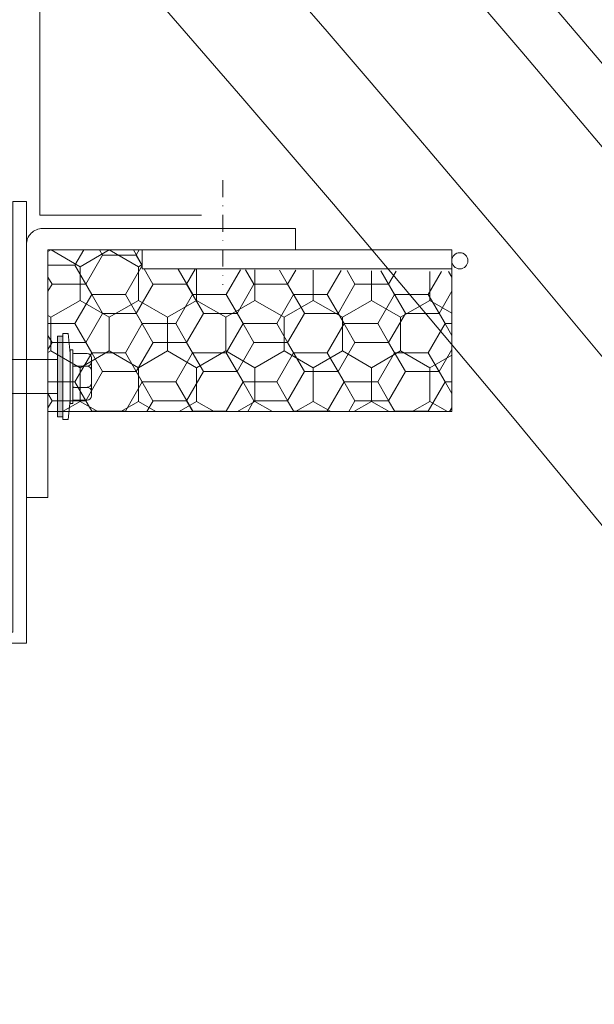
# Model space of a CAD drawing. Header units: millimetres. Extents: x -916886 to 3713765, y -2985421 to 1675785.
# Tile 68 of 656: x -31349 to -31242, y 75073 to 75256. Entities that reach past the tile are written whole.
import ezdxf

# ---------------------------------------------------------------- set-up
doc = ezdxf.new("R2010")
doc.units = ezdxf.units.MM
doc.linetypes.add('DASHDOT', pattern=[25.4, 12.7, -6.35, 0, -6.35])
for name, color, linetype, lineweight in [('A99_N_kce-pohl', 1, 'Continuous', 9), ('A99_N_kce-rez-sil', 6, 'Continuous', 18), ('A99_N_kce-rez-ten', 1, 'Continuous', 9), ('A99_N_kce-rez-ten @ 200 VP1', 1, 'Continuous', 9), ('A99_N_kce-rez-ten @ 200 VP10', 1, 'Continuous', 9), ('A99_N_kce-rez-ten @ 200 VP11', 1, 'Continuous', 9), ('A99_N_kce-rez-ten @ 200 VP12', 1, 'Continuous', 9), ('A99_N_kce-rez-ten @ 200 VP13', 1, 'Continuous', 9), ('A99_N_kce-rez-ten @ 200 VP14', 1, 'Continuous', 9), ('A99_N_kce-rez-ten @ 200 VP15', 1, 'Continuous', 9), ('A99_N_kce-rez-ten @ 200 VP16', 1, 'Continuous', 9), ('A99_N_kce-rez-ten @ 200 VP17', 1, 'Continuous', 9), ('A99_N_kce-rez-ten @ 200 VP18', 1, 'Continuous', 9), ('A99_N_kce-rez-ten @ 200 VP19', 1, 'Continuous', 9), ('A99_N_kce-rez-ten @ 200 VP2', 1, 'Continuous', 9), ('A99_N_kce-rez-ten @ 200 VP20', 1, 'Continuous', 9), ('A99_N_kce-rez-ten @ 200 VP21', 1, 'Continuous', 9), ('A99_N_kce-rez-ten @ 200 VP22', 1, 'Continuous', 9), ('A99_N_kce-rez-ten @ 200 VP23', 1, 'Continuous', 9), ('A99_N_kce-rez-ten @ 200 VP24', 1, 'Continuous', 9), ('A99_N_kce-rez-ten @ 200 VP25', 1, 'Continuous', 9), ('A99_N_kce-rez-ten @ 200 VP26', 1, 'Continuous', 9), ('A99_N_kce-rez-ten @ 200 VP27', 1, 'Continuous', 9), ('A99_N_kce-rez-ten @ 200 VP28', 1, 'Continuous', 9), ('A99_N_kce-rez-ten @ 200 VP3', 1, 'Continuous', 9), ('A99_N_kce-rez-ten @ 200 VP31', 1, 'Continuous', 9), ('A99_N_kce-rez-ten @ 200 VP32', 1, 'Continuous', 9), ('A99_N_kce-rez-ten @ 200 VP33', 1, 'Continuous', 9), ('A99_N_kce-rez-ten @ 200 VP34', 1, 'Continuous', 9), ('A99_N_kce-rez-ten @ 200 VP35', 1, 'Continuous', 9), ('A99_N_kce-rez-ten @ 200 VP36', 1, 'Continuous', 9), ('A99_N_kce-rez-ten @ 200 VP37', 1, 'Continuous', 9), ('A99_N_kce-rez-ten @ 200 VP38', 1, 'Continuous', 9), ('A99_N_kce-rez-ten @ 200 VP39', 1, 'Continuous', 9), ('A99_N_kce-rez-ten @ 200 VP4', 1, 'Continuous', 9), ('A99_N_kce-rez-ten @ 200 VP40', 1, 'Continuous', 9), ('A99_N_kce-rez-ten @ 200 VP41', 1, 'Continuous', 9), ('A99_N_kce-rez-ten @ 200 VP42', 1, 'Continuous', 9), ('A99_N_kce-rez-ten @ 200 VP43', 1, 'Continuous', 9), ('A99_N_kce-rez-ten @ 200 VP44', 1, 'Continuous', 9), ('A99_N_kce-rez-ten @ 200 VP45', 1, 'Continuous', 9), ('A99_N_kce-rez-ten @ 200 VP47', 1, 'Continuous', 9), ('A99_N_kce-rez-ten @ 200 VP48', 1, 'Continuous', 9), ('A99_N_kce-rez-ten @ 200 VP49', 1, 'Continuous', 9), ('A99_N_kce-rez-ten @ 200 VP50', 1, 'Continuous', 9), ('A99_N_kce-rez-ten @ 200 VP6', 1, 'Continuous', 9), ('A99_N_kce-rez-ten @ 200 VP7', 1, 'Continuous', 9), ('A99_N_kce-rez-ten @ 200 VP8', 1, 'Continuous', 9), ('A99_N_kce-rez-ten @ 200 VP9', 1, 'Continuous', 9), ('A99_N_kce-rez-ten @ 200 VPModel', 1, 'Continuous', 9)]:
    doc.layers.add(name, color=color, linetype=linetype, lineweight=lineweight)
pattern_1 = [(270, (173320.5, 1144363.5), (5.41265875, -9.375), [6.25, -12.5]), (30, (173320.5, 1144363.5), (5.412658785, 9.37499998), [6.25, -12.5]), (330, (173320.5, 1144363.5), (10.825317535, -2e-08), [-12.5, 6.25])]
pattern_2 = [(180, (1144363.5, -173320.5), (-9.375, -5.41265875), [6.25, -12.5]), (300, (1144363.5, -173320.5), (9.37499998, -5.412658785), [6.25, -12.5]), (240, (1144363.5, -173320.5), (-2e-08, -10.825317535), [-12.5, 6.25])]
pattern_3 = [(1e-14, (-1144363.5, 173320.5), (9.375, 5.41265875), [6.25, -12.5]), (120, (-1144363.5, 173320.5), (-9.37499998, 5.412658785), [6.25, -12.5]), (60, (-1144363.5, 173320.5), (2e-08, 10.825317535), [-12.5, 6.25])]

# ---------------------------------------------------------------- blocks, each defined once
blk = doc.blocks.new('*U2644')
at = {"layer": 'A99_N_kce-rez-ten @ 200 VP1', "linetype": 'Continuous', "lineweight": 0}
h = blk.add_hatch(dxfattribs=at)
h.set_pattern_fill('HONEY', scale=0.25, angle=180, style=2)
h.set_pattern_definition(pattern_1)
h.paths.add_polyline_path([(-31343.5, 75213.5), (-31343.5, 75183.5), (-31268.5, 75183.5), (-31268.5, 75209.5), (-31326, 75210), (-31326, 75213.5)])
at = {"layer": 'A99_N_kce-rez-ten @ 200 VP10', "linetype": 'Continuous', "lineweight": 0}
h = blk.add_hatch(dxfattribs=at)
h.set_pattern_fill('HONEY', scale=0.25, angle=180, style=2)
h.set_pattern_definition(pattern_1)
h.paths.add_polyline_path([(-31343.5, 75213.5), (-31343.5, 75183.5), (-31268.5, 75183.5), (-31268.5, 75209.5), (-31326, 75210), (-31326, 75213.5)])
at = {"layer": 'A99_N_kce-rez-ten @ 200 VP11', "linetype": 'Continuous', "lineweight": 0}
h = blk.add_hatch(dxfattribs=at)
h.set_pattern_fill('HONEY', scale=0.25, angle=180, style=2)
h.set_pattern_definition(pattern_2)
h.paths.add_polyline_path([(-31343.5, 75213.5), (-31343.5, 75183.5), (-31268.5, 75183.5), (-31268.5, 75209.5), (-31326, 75210), (-31326, 75213.5)])
at = {"layer": 'A99_N_kce-rez-ten @ 200 VP12', "linetype": 'Continuous', "lineweight": 0}
h = blk.add_hatch(dxfattribs=at)
h.set_pattern_fill('HONEY', scale=0.25, angle=180, style=2)
h.set_pattern_definition(pattern_1)
h.paths.add_polyline_path([(-31343.5, 75213.5), (-31343.5, 75183.5), (-31268.5, 75183.5), (-31268.5, 75209.5), (-31326, 75210), (-31326, 75213.5)])
at = {"layer": 'A99_N_kce-rez-ten @ 200 VP13', "linetype": 'Continuous', "lineweight": 0}
h = blk.add_hatch(dxfattribs=at)
h.set_pattern_fill('HONEY', scale=0.25, angle=180, style=2)
h.set_pattern_definition(pattern_1)
h.paths.add_polyline_path([(-31343.5, 75213.5), (-31343.5, 75183.5), (-31268.5, 75183.5), (-31268.5, 75209.5), (-31326, 75210), (-31326, 75213.5)])
at = {"layer": 'A99_N_kce-rez-ten @ 200 VP14', "linetype": 'Continuous', "lineweight": 0}
h = blk.add_hatch(dxfattribs=at)
h.set_pattern_fill('HONEY', scale=0.25, angle=180, style=2)
h.set_pattern_definition(pattern_2)
h.paths.add_polyline_path([(-31343.5, 75213.5), (-31343.5, 75183.5), (-31268.5, 75183.5), (-31268.5, 75209.5), (-31326, 75210), (-31326, 75213.5)])
at = {"layer": 'A99_N_kce-rez-ten @ 200 VP15', "linetype": 'Continuous', "lineweight": 0}
h = blk.add_hatch(dxfattribs=at)
h.set_pattern_fill('HONEY', scale=0.25, angle=180, style=2)
h.set_pattern_definition(pattern_1)
h.paths.add_polyline_path([(-31343.5, 75213.5), (-31343.5, 75183.5), (-31268.5, 75183.5), (-31268.5, 75209.5), (-31326, 75210), (-31326, 75213.5)])
at = {"layer": 'A99_N_kce-rez-ten @ 200 VP16', "linetype": 'Continuous', "lineweight": 0}
h = blk.add_hatch(dxfattribs=at)
h.set_pattern_fill('HONEY', scale=0.25, angle=180, style=2)
h.set_pattern_definition(pattern_3)
h.paths.add_polyline_path([(-31343.5, 75213.5), (-31343.5, 75183.5), (-31268.5, 75183.5), (-31268.5, 75209.5), (-31326, 75210), (-31326, 75213.5)])
at = {"layer": 'A99_N_kce-rez-ten @ 200 VP17', "linetype": 'Continuous', "lineweight": 0}
h = blk.add_hatch(dxfattribs=at)
h.set_pattern_fill('HONEY', scale=0.25, angle=180, style=2)
h.set_pattern_definition(pattern_2)
h.paths.add_polyline_path([(-31343.5, 75213.5), (-31343.5, 75183.5), (-31268.5, 75183.5), (-31268.5, 75209.5), (-31326, 75210), (-31326, 75213.5)])
at = {"layer": 'A99_N_kce-rez-ten @ 200 VP18', "linetype": 'Continuous', "lineweight": 0}
h = blk.add_hatch(dxfattribs=at)
h.set_pattern_fill('HONEY', scale=0.25, angle=180, style=2)
h.set_pattern_definition(pattern_1)
h.paths.add_polyline_path([(-31343.5, 75213.5), (-31343.5, 75183.5), (-31268.5, 75183.5), (-31268.5, 75209.5), (-31326, 75210), (-31326, 75213.5)])
at = {"layer": 'A99_N_kce-rez-ten @ 200 VP19', "linetype": 'Continuous', "lineweight": 0}
h = blk.add_hatch(dxfattribs=at)
h.set_pattern_fill('HONEY', scale=0.25, angle=180, style=2)
h.set_pattern_definition(pattern_1)
h.paths.add_polyline_path([(-31343.5, 75213.5), (-31343.5, 75183.5), (-31268.5, 75183.5), (-31268.5, 75209.5), (-31326, 75210), (-31326, 75213.5)])
at = {"layer": 'A99_N_kce-rez-ten @ 200 VP2', "linetype": 'Continuous', "lineweight": 0}
h = blk.add_hatch(dxfattribs=at)
h.set_pattern_fill('HONEY', scale=0.25, angle=180, style=2)
h.set_pattern_definition(pattern_1)
h.paths.add_polyline_path([(-31343.5, 75213.5), (-31343.5, 75183.5), (-31268.5, 75183.5), (-31268.5, 75209.5), (-31326, 75210), (-31326, 75213.5)])
at = {"layer": 'A99_N_kce-rez-ten @ 200 VP20', "linetype": 'Continuous', "lineweight": 0}
h = blk.add_hatch(dxfattribs=at)
h.set_pattern_fill('HONEY', scale=0.25, angle=180, style=2)
h.set_pattern_definition(pattern_3)
h.paths.add_polyline_path([(-31343.5, 75213.5), (-31343.5, 75183.5), (-31268.5, 75183.5), (-31268.5, 75209.5), (-31326, 75210), (-31326, 75213.5)])
at = {"layer": 'A99_N_kce-rez-ten @ 200 VP21', "linetype": 'Continuous', "lineweight": 0}
h = blk.add_hatch(dxfattribs=at)
h.set_pattern_fill('HONEY', scale=0.25, angle=180, style=2)
h.set_pattern_definition(pattern_2)
h.paths.add_polyline_path([(-31343.5, 75213.5), (-31343.5, 75183.5), (-31268.5, 75183.5), (-31268.5, 75209.5), (-31326, 75210), (-31326, 75213.5)])
at = {"layer": 'A99_N_kce-rez-ten @ 200 VP22', "linetype": 'Continuous', "lineweight": 0}
h = blk.add_hatch(dxfattribs=at)
h.set_pattern_fill('HONEY', scale=0.25, angle=180, style=2)
h.set_pattern_definition(pattern_1)
h.paths.add_polyline_path([(-31343.5, 75213.5), (-31343.5, 75183.5), (-31268.5, 75183.5), (-31268.5, 75209.5), (-31326, 75210), (-31326, 75213.5)])
at = {"layer": 'A99_N_kce-rez-ten @ 200 VP23', "linetype": 'Continuous', "lineweight": 0}
h = blk.add_hatch(dxfattribs=at)
h.set_pattern_fill('HONEY', scale=0.25, angle=180, style=2)
h.set_pattern_definition(pattern_1)
h.paths.add_polyline_path([(-31343.5, 75213.5), (-31343.5, 75183.5), (-31268.5, 75183.5), (-31268.5, 75209.5), (-31326, 75210), (-31326, 75213.5)])
at = {"layer": 'A99_N_kce-rez-ten @ 200 VP24', "linetype": 'Continuous', "lineweight": 0}
h = blk.add_hatch(dxfattribs=at)
h.set_pattern_fill('HONEY', scale=0.25, angle=180, style=2)
h.set_pattern_definition(pattern_1)
h.paths.add_polyline_path([(-31343.5, 75213.5), (-31343.5, 75183.5), (-31268.5, 75183.5), (-31268.5, 75209.5), (-31326, 75210), (-31326, 75213.5)])
at = {"layer": 'A99_N_kce-rez-ten @ 200 VP25', "linetype": 'Continuous', "lineweight": 0}
h = blk.add_hatch(dxfattribs=at)
h.set_pattern_fill('HONEY', scale=0.25, angle=180, style=2)
h.set_pattern_definition(pattern_3)
h.paths.add_polyline_path([(-31343.5, 75213.5), (-31343.5, 75183.5), (-31268.5, 75183.5), (-31268.5, 75209.5), (-31326, 75210), (-31326, 75213.5)])
at = {"layer": 'A99_N_kce-rez-ten @ 200 VP26', "linetype": 'Continuous', "lineweight": 0}
h = blk.add_hatch(dxfattribs=at)
h.set_pattern_fill('HONEY', scale=0.25, angle=180, style=2)
h.set_pattern_definition(pattern_1)
h.paths.add_polyline_path([(-31343.5, 75213.5), (-31343.5, 75183.5), (-31268.5, 75183.5), (-31268.5, 75209.5), (-31326, 75210), (-31326, 75213.5)])
at = {"layer": 'A99_N_kce-rez-ten @ 200 VP27', "linetype": 'Continuous', "lineweight": 0}
h = blk.add_hatch(dxfattribs=at)
h.set_pattern_fill('HONEY', scale=0.25, angle=180, style=2)
h.set_pattern_definition(pattern_1)
h.paths.add_polyline_path([(-31343.5, 75213.5), (-31343.5, 75183.5), (-31268.5, 75183.5), (-31268.5, 75209.5), (-31326, 75210), (-31326, 75213.5)])
at = {"layer": 'A99_N_kce-rez-ten @ 200 VP28', "linetype": 'Continuous', "lineweight": 0}
h = blk.add_hatch(dxfattribs=at)
h.set_pattern_fill('HONEY', scale=0.25, angle=180, style=2)
h.set_pattern_definition(pattern_1)
h.paths.add_polyline_path([(-31343.5, 75213.5), (-31343.5, 75183.5), (-31268.5, 75183.5), (-31268.5, 75209.5), (-31326, 75210), (-31326, 75213.5)])
at = {"layer": 'A99_N_kce-rez-ten @ 200 VP3', "linetype": 'Continuous', "lineweight": 0}
h = blk.add_hatch(dxfattribs=at)
h.set_pattern_fill('HONEY', scale=0.25, angle=180, style=2)
h.set_pattern_definition(pattern_1)
h.paths.add_polyline_path([(-31343.5, 75213.5), (-31343.5, 75183.5), (-31268.5, 75183.5), (-31268.5, 75209.5), (-31326, 75210), (-31326, 75213.5)])
at = {"layer": 'A99_N_kce-rez-ten @ 200 VP31', "linetype": 'Continuous', "lineweight": 0}
h = blk.add_hatch(dxfattribs=at)
h.set_pattern_fill('HONEY', scale=0.25, angle=180, style=2)
h.set_pattern_definition(pattern_1)
h.paths.add_polyline_path([(-31343.5, 75213.5), (-31343.5, 75183.5), (-31268.5, 75183.5), (-31268.5, 75209.5), (-31326, 75210), (-31326, 75213.5)])
at = {"layer": 'A99_N_kce-rez-ten @ 200 VP32', "linetype": 'Continuous', "lineweight": 0}
h = blk.add_hatch(dxfattribs=at)
h.set_pattern_fill('HONEY', scale=0.25, angle=180, style=2)
h.set_pattern_definition(pattern_1)
h.paths.add_polyline_path([(-31343.5, 75213.5), (-31343.5, 75183.5), (-31268.5, 75183.5), (-31268.5, 75209.5), (-31326, 75210), (-31326, 75213.5)])
at = {"layer": 'A99_N_kce-rez-ten @ 200 VP33', "linetype": 'Continuous', "lineweight": 0}
h = blk.add_hatch(dxfattribs=at)
h.set_pattern_fill('HONEY', scale=0.25, angle=180, style=2)
h.set_pattern_definition(pattern_1)
h.paths.add_polyline_path([(-31343.5, 75213.5), (-31343.5, 75183.5), (-31268.5, 75183.5), (-31268.5, 75209.5), (-31326, 75210), (-31326, 75213.5)])
at = {"layer": 'A99_N_kce-rez-ten @ 200 VP34', "linetype": 'Continuous', "lineweight": 0}
h = blk.add_hatch(dxfattribs=at)
h.set_pattern_fill('HONEY', scale=0.25, angle=180, style=2)
h.set_pattern_definition(pattern_1)
h.paths.add_polyline_path([(-31343.5, 75213.5), (-31343.5, 75183.5), (-31268.5, 75183.5), (-31268.5, 75209.5), (-31326, 75210), (-31326, 75213.5)])
at = {"layer": 'A99_N_kce-rez-ten @ 200 VP35', "linetype": 'Continuous', "lineweight": 0}
h = blk.add_hatch(dxfattribs=at)
h.set_pattern_fill('HONEY', scale=0.25, angle=180, style=2)
h.set_pattern_definition(pattern_1)
h.paths.add_polyline_path([(-31343.5, 75213.5), (-31343.5, 75183.5), (-31268.5, 75183.5), (-31268.5, 75209.5), (-31326, 75210), (-31326, 75213.5)])
at = {"layer": 'A99_N_kce-rez-ten @ 200 VP36', "linetype": 'Continuous', "lineweight": 0}
h = blk.add_hatch(dxfattribs=at)
h.set_pattern_fill('HONEY', scale=0.25, angle=180, style=2)
h.set_pattern_definition(pattern_1)
h.paths.add_polyline_path([(-31343.5, 75213.5), (-31343.5, 75183.5), (-31268.5, 75183.5), (-31268.5, 75209.5), (-31326, 75210), (-31326, 75213.5)])
at = {"layer": 'A99_N_kce-rez-ten @ 200 VP37', "linetype": 'Continuous', "lineweight": 0}
h = blk.add_hatch(dxfattribs=at)
h.set_pattern_fill('HONEY', scale=0.25, angle=180, style=2)
h.set_pattern_definition(pattern_1)
h.paths.add_polyline_path([(-31343.5, 75213.5), (-31343.5, 75183.5), (-31268.5, 75183.5), (-31268.5, 75209.5), (-31326, 75210), (-31326, 75213.5)])
at = {"layer": 'A99_N_kce-rez-ten @ 200 VP38', "linetype": 'Continuous', "lineweight": 0}
h = blk.add_hatch(dxfattribs=at)
h.set_pattern_fill('HONEY', scale=0.25, angle=180, style=2)
h.set_pattern_definition(pattern_1)
h.paths.add_polyline_path([(-31343.5, 75213.5), (-31343.5, 75183.5), (-31268.5, 75183.5), (-31268.5, 75209.5), (-31326, 75210), (-31326, 75213.5)])
at = {"layer": 'A99_N_kce-rez-ten @ 200 VP39', "linetype": 'Continuous', "lineweight": 0}
h = blk.add_hatch(dxfattribs=at)
h.set_pattern_fill('HONEY', scale=0.25, angle=180, style=2)
h.set_pattern_definition(pattern_1)
h.paths.add_polyline_path([(-31343.5, 75213.5), (-31343.5, 75183.5), (-31268.5, 75183.5), (-31268.5, 75209.5), (-31326, 75210), (-31326, 75213.5)])
at = {"layer": 'A99_N_kce-rez-ten @ 200 VP4', "linetype": 'Continuous', "lineweight": 0}
h = blk.add_hatch(dxfattribs=at)
h.set_pattern_fill('HONEY', scale=0.25, angle=180, style=2)
h.set_pattern_definition(pattern_1)
h.paths.add_polyline_path([(-31343.5, 75213.5), (-31343.5, 75183.5), (-31268.5, 75183.5), (-31268.5, 75209.5), (-31326, 75210), (-31326, 75213.5)])
at = {"layer": 'A99_N_kce-rez-ten @ 200 VP40', "linetype": 'Continuous', "lineweight": 0}
h = blk.add_hatch(dxfattribs=at)
h.set_pattern_fill('HONEY', scale=0.25, angle=180, style=2)
h.set_pattern_definition(pattern_1)
h.paths.add_polyline_path([(-31343.5, 75213.5), (-31343.5, 75183.5), (-31268.5, 75183.5), (-31268.5, 75209.5), (-31326, 75210), (-31326, 75213.5)])
at = {"layer": 'A99_N_kce-rez-ten @ 200 VP41', "linetype": 'Continuous', "lineweight": 0}
h = blk.add_hatch(dxfattribs=at)
h.set_pattern_fill('HONEY', scale=0.25, angle=180, style=2)
h.set_pattern_definition(pattern_1)
h.paths.add_polyline_path([(-31343.5, 75213.5), (-31343.5, 75183.5), (-31268.5, 75183.5), (-31268.5, 75209.5), (-31326, 75210), (-31326, 75213.5)])
at = {"layer": 'A99_N_kce-rez-ten @ 200 VP42', "linetype": 'Continuous', "lineweight": 0}
h = blk.add_hatch(dxfattribs=at)
h.set_pattern_fill('HONEY', scale=0.25, angle=180, style=2)
h.set_pattern_definition(pattern_1)
h.paths.add_polyline_path([(-31343.5, 75213.5), (-31343.5, 75183.5), (-31268.5, 75183.5), (-31268.5, 75209.5), (-31326, 75210), (-31326, 75213.5)])
at = {"layer": 'A99_N_kce-rez-ten @ 200 VP43', "linetype": 'Continuous', "lineweight": 0}
h = blk.add_hatch(dxfattribs=at)
h.set_pattern_fill('HONEY', scale=0.25, angle=180, style=2)
h.set_pattern_definition(pattern_1)
h.paths.add_polyline_path([(-31343.5, 75213.5), (-31343.5, 75183.5), (-31268.5, 75183.5), (-31268.5, 75209.5), (-31326, 75210), (-31326, 75213.5)])
at = {"layer": 'A99_N_kce-rez-ten @ 200 VP44', "linetype": 'Continuous', "lineweight": 0}
h = blk.add_hatch(dxfattribs=at)
h.set_pattern_fill('HONEY', scale=0.25, angle=180, style=2)
h.set_pattern_definition(pattern_1)
h.paths.add_polyline_path([(-31343.5, 75213.5), (-31343.5, 75183.5), (-31268.5, 75183.5), (-31268.5, 75209.5), (-31326, 75210), (-31326, 75213.5)])
at = {"layer": 'A99_N_kce-rez-ten @ 200 VP45', "linetype": 'Continuous', "lineweight": 0}
h = blk.add_hatch(dxfattribs=at)
h.set_pattern_fill('HONEY', scale=0.25, angle=180, style=2)
h.set_pattern_definition([(180, (1144363.5, -173320.5), (-9.375, -5.41265875), [6.25, -12.5]), (300, (1144363.5, -173320.5), (9.37499998, -5.412658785), [6.25, -12.5]), (240, (1144363.5, -173320.5), (-2e-08, -10.825317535), [-12.5, 6.25])])
h.paths.add_polyline_path([(-31343.5, 75213.5), (-31343.5, 75183.5), (-31268.5, 75183.5), (-31268.5, 75209.5), (-31326, 75210), (-31326, 75213.5)])
at = {"layer": 'A99_N_kce-rez-ten @ 200 VP47', "linetype": 'Continuous', "lineweight": 0}
h = blk.add_hatch(dxfattribs=at)
h.set_pattern_fill('HONEY', scale=0.25, angle=180, style=2)
h.set_pattern_definition(pattern_3)
h.paths.add_polyline_path([(-31343.5, 75213.5), (-31343.5, 75183.5), (-31268.5, 75183.5), (-31268.5, 75209.5), (-31326, 75210), (-31326, 75213.5)])
at = {"layer": 'A99_N_kce-rez-ten @ 200 VP48', "linetype": 'Continuous', "lineweight": 0}
h = blk.add_hatch(dxfattribs=at)
h.set_pattern_fill('HONEY', scale=0.25, angle=180, style=2)
h.set_pattern_definition(pattern_1)
h.paths.add_polyline_path([(-31343.5, 75213.5), (-31343.5, 75183.5), (-31268.5, 75183.5), (-31268.5, 75209.5), (-31326, 75210), (-31326, 75213.5)])
at = {"layer": 'A99_N_kce-rez-ten @ 200 VP49', "linetype": 'Continuous', "lineweight": 0}
h = blk.add_hatch(dxfattribs=at)
h.set_pattern_fill('HONEY', scale=0.25, angle=180, style=2)
h.set_pattern_definition(pattern_1)
h.paths.add_polyline_path([(-31343.5, 75213.5), (-31343.5, 75183.5), (-31268.5, 75183.5), (-31268.5, 75209.5), (-31326, 75210), (-31326, 75213.5)])
at = {"layer": 'A99_N_kce-rez-ten @ 200 VP50', "linetype": 'Continuous', "lineweight": 0}
h = blk.add_hatch(dxfattribs=at)
h.set_pattern_fill('HONEY', scale=0.25, angle=180, style=2)
h.set_pattern_definition(pattern_1)
h.paths.add_polyline_path([(-31343.5, 75213.5), (-31343.5, 75183.5), (-31268.5, 75183.5), (-31268.5, 75209.5), (-31326, 75210), (-31326, 75213.5)])
at = {"layer": 'A99_N_kce-rez-ten @ 200 VP6', "linetype": 'Continuous', "lineweight": 0}
h = blk.add_hatch(dxfattribs=at)
h.set_pattern_fill('HONEY', scale=0.25, angle=180, style=2)
h.set_pattern_definition(pattern_1)
h.paths.add_polyline_path([(-31343.5, 75213.5), (-31343.5, 75183.5), (-31268.5, 75183.5), (-31268.5, 75209.5), (-31326, 75210), (-31326, 75213.5)])
at = {"layer": 'A99_N_kce-rez-ten @ 200 VP7', "linetype": 'Continuous', "lineweight": 0}
h = blk.add_hatch(dxfattribs=at)
h.set_pattern_fill('HONEY', scale=0.25, angle=180, style=2)
h.set_pattern_definition(pattern_1)
h.paths.add_polyline_path([(-31343.5, 75213.5), (-31343.5, 75183.5), (-31268.5, 75183.5), (-31268.5, 75209.5), (-31326, 75210), (-31326, 75213.5)])
at = {"layer": 'A99_N_kce-rez-ten @ 200 VP8', "linetype": 'Continuous', "lineweight": 0}
h = blk.add_hatch(dxfattribs=at)
h.set_pattern_fill('HONEY', scale=0.25, angle=180, style=2)
h.set_pattern_definition(pattern_1)
h.paths.add_polyline_path([(-31343.5, 75213.5), (-31343.5, 75183.5), (-31268.5, 75183.5), (-31268.5, 75209.5), (-31326, 75210), (-31326, 75213.5)])
at = {"layer": 'A99_N_kce-rez-ten @ 200 VP9', "linetype": 'Continuous', "lineweight": 0}
h = blk.add_hatch(dxfattribs=at)
h.set_pattern_fill('HONEY', scale=0.25, angle=180, style=2)
h.set_pattern_definition(pattern_1)
h.paths.add_polyline_path([(-31343.5, 75213.5), (-31343.5, 75183.5), (-31268.5, 75183.5), (-31268.5, 75209.5), (-31326, 75210), (-31326, 75213.5)])
at = {"layer": 'A99_N_kce-rez-ten @ 200 VPModel', "linetype": 'Continuous', "lineweight": 0}
h = blk.add_hatch(dxfattribs=at)
h.set_pattern_fill('HONEY', scale=0.25, angle=180, style=2)
h.set_pattern_definition([(270, (173320.5, 1144363.5), (5.41265875, -9.375), [6.25, -12.5]), (30, (173320.5, 1144363.5), (5.412658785, 9.37499998), [6.25, -12.5]), (330, (173320.5, 1144363.5), (10.825317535, -2e-08), [-12.5, 6.25])])
h.paths.add_polyline_path([(-31343.5, 75213.5), (-31343.5, 75183.5), (-31268.5, 75183.5), (-31268.5, 75209.5), (-31326, 75210), (-31326, 75213.5)])

msp = doc.modelspace()

# ---------------------------------------------------------------- hatches: boundary and pattern name
at = {"layer": 'A99_N_kce-rez-ten', "lineweight": 0}
msp.add_hatch(color=7, dxfattribs=at).paths.add_polyline_path([(-31340.72, 75182.5), (-31340.72, 75197.5), (-31341.72, 75197.5), (-31341.72, 75182.5)])

# ---------------------------------------------------------------- linework, layer by layer
at = {"layer": 'A99_N_kce-pohl', "color": 7, "lineweight": 5}
msp.add_lwpolyline([(-31420, 75310), (-31450, 75310), (-31450, 75320), (-31405, 75325), (-31345, 75265), (-31345, 75220), (-31315, 75220)], dxfattribs=at)
at = {"layer": 'A99_N_kce-pohl', "color": 7, "linetype": 'Continuous', "lineweight": 5}
for radius, start, end in [(4410, 317.90791, 42.09209), (4355, 318.43076, 42.09549)]:
    msp.add_arc((-34607.5, 72400), radius, start, end, dxfattribs=at)
at = {"layer": 'A99_N_kce-rez-sil', "color": 7, "linetype": 'Continuous', "lineweight": 5}
for radius, start, end in [(4400, 317.90791, 42.09209), (4375, 317.90603, 42.09397)]:
    msp.add_arc((-34607.5, 72400), radius, start, end, dxfattribs=at)
at = {"layer": 'A99_N_kce-rez-ten', "color": 7, "lineweight": 0}
for p, q in [((-31340.72, 75197.5), (-31341.72, 75197.5)), ((-31341.72, 75197.5), (-31341.72, 75182.5)), ((-31341.72, 75197.5), (-31340.72, 75197.5)), ((-31340.72, 75198), (-31339.72, 75198)), ((-31340.72, 75198), (-31340.72, 75182)), ((-31340.72, 75198), (-31339.72, 75198)), ((-31340.72, 75182.5), (-31340.72, 75197.5)), ((-31339.72, 75198), (-31339.36, 75194.29)), ((-31339.36, 75194.96), (-31338.86, 75194.96)), ((-31339.35, 75184.96), (-31339.36, 75194.96)), ((-31338.85, 75184.96), (-31338.86, 75194.96)), ((-31380, 75193.15), (-31341.72, 75193.15)), ((-31339.35, 75185.63), (-31339.36, 75194.29)), ((-31338.56, 75194.29), (-31336.21, 75194.29)), ((-31335.42, 75186.41), (-31335.42, 75193.5)), ((-31338.56, 75191.93), (-31336.21, 75191.93)), ((-31338.56, 75187.99), (-31336.21, 75187.99)), ((-31338.49, 75187.99), (-31336.21, 75187.99)), ((-31380, 75186.85), (-31341.72, 75186.85)), ((-31339.35, 75185.63), (-31339.72, 75182)), ((-31339.35, 75184.96), (-31338.85, 75184.96)), ((-31338.56, 75185.63), (-31336.21, 75185.63)), ((-31341.72, 75182.5), (-31340.72, 75182.5)), ((-31340.72, 75182), (-31339.72, 75182)), ((-31340.72, 75182), (-31339.72, 75182))]:
    msp.add_line(p, q, dxfattribs=at)
at = {"layer": 'A99_N_kce-rez-ten', "color": 7, "linetype": 'DASHDOT', "lineweight": 0, "ltscale": 0.25}
msp.add_lwpolyline([(-31311, 75226.5), (-31311, 75207)], dxfattribs=at)
at = {"layer": 'A99_N_kce-rez-ten', "color": 7, "linetype": 'Continuous', "lineweight": 0}
for points in [[(-31347.5, 75217.5), (-31347.5, 75222.5), (-31350, 75222.5), (-31350, 75142.5), (-31360, 75142.5), (-31360, 75140.5), (-31347.5, 75140.5), (-31347.5, 75217.5)], [(-31343.5, 75213.5), (-31343.5, 75183.5), (-31268.5, 75183.5), (-31268.5, 75213.5)], [(-31326, 75213.5), (-31326, 75210), (-31268.5, 75210), (-31268.5, 75213.5)]]:
    msp.add_lwpolyline(points, close=True, dxfattribs=at)
msp.add_lwpolyline([(-31347.5, 75168.99), (-31347.5, 75214.5, -0.414214), (-31344.5, 75217.5), (-31297.5, 75217.5)], format="xyb", dxfattribs=at)
msp.add_lwpolyline([(-31297.5, 75217.5), (-31297.5, 75213.5), (-31343.5, 75213.5), (-31343.5, 75167.5), (-31347.5, 75167.5)], dxfattribs=at)
msp.add_circle((-31267, 75211.5), 1.5, dxfattribs=at)
at = {"layer": 'A99_N_kce-rez-ten', "color": 7, "lineweight": 0}
for centre, start, end in [((-31336.21, 75193.5), 0.0033, 90.0033), ((-31336.21, 75192.71), 270.0033, 0.0033), ((-31336.21, 75191.14), 0.0033, 90.0033), ((-31336.21, 75188.78), 270.0033, 0.0033), ((-31336.21, 75187.2), 0.0033, 90.0033), ((-31336.21, 75186.41), 270.0033, 0.0033)]:
    msp.add_arc(centre, 0.787, start, end, dxfattribs=at)
at = {"layer": 'A99_N_kce-rez-ten', "color": 7, "lineweight": 0, "extrusion": (0, 0, -1)}
for centre, start_param, end_param in [((-31338.56, 75195.08), 0.936145, 1.313741), ((-31338.56, 75192.72), 0.936145, 1.313741), ((-31338.56, 75191.13), 3.700141, 4.077737), ((-31338.56, 75188.78), 0.936145, 1.313741), ((-31338.56, 75187.2), 3.700141, 4.077737), ((-31338.56, 75184.84), 3.700141, 4.077737)]:
    msp.add_ellipse(centre, major_axis=(0.638, -0.47), ratio=1, start_param=start_param, end_param=end_param, dxfattribs=at)

# ---------------------------------------------------------------- block references
at = {"layer": 'A99_N_kce-rez-ten', "color": 4, "linetype": 'Continuous', "lineweight": 0}
msp.add_blockref('*U2644', (0, 0), dxfattribs=at)

doc.saveas('drawing.dxf')
